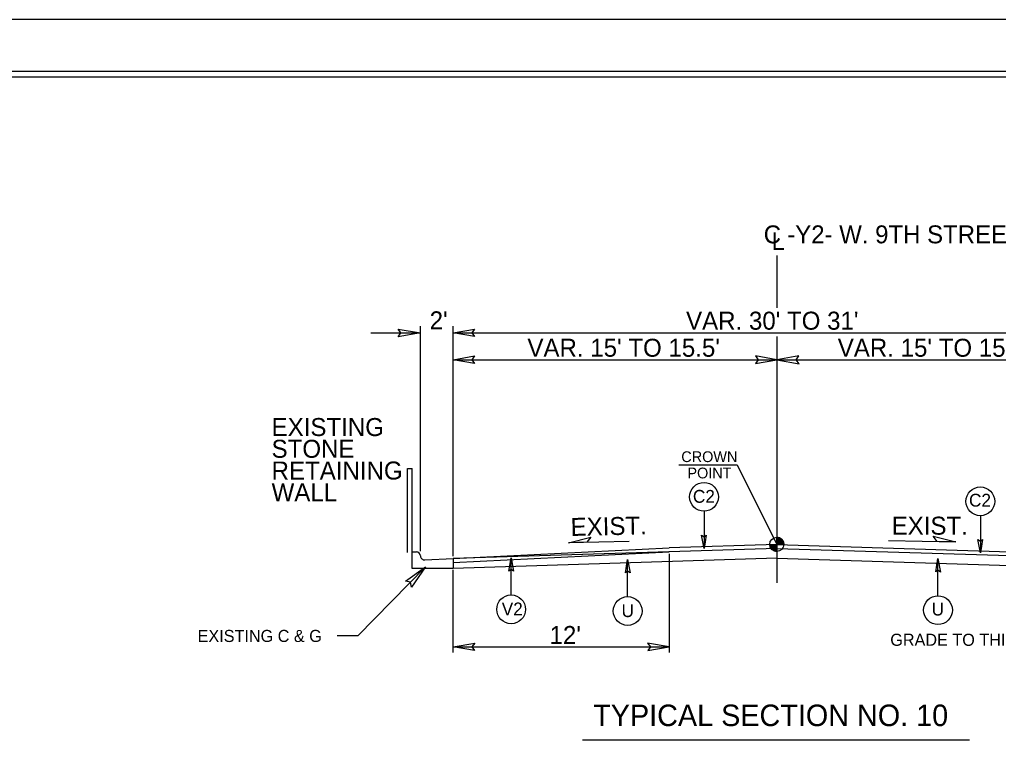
# Model space of a CAD drawing. Extents: x 957297 to 961629, y 830661 to 840840.
# Drawn here: x 959109.6 to 959533.8, y 835373.8 to 835688 of the extents above; entities that cross this region are included whole.
import ezdxf

# ---------------------------------------------------------------- set-up
doc = ezdxf.new("R2010")
doc.units = 0
for name, color, linetype in [('Default', 7, 'Continuous'), ('Old_Level_1', 7, 'Continuous'), ('Old_Level_11', 7, 'Continuous'), ('Old_Level_3', 7, 'Continuous'), ('Prop CMT Pvmt Milling', 7, 'Continuous'), ('Prop Dimension Text', 7, 'Continuous'), ('Sheet Plot Border Inside CELL', 7, 'Continuous'), ('Sheet Plot Border Outside CELL', 7, 'Continuous'), ('Sheet Typical CELL', 7, 'Continuous'), ('Typical ID Circle CELL', 7, 'Continuous'), ('Typical Terminator CELL', 7, 'Continuous'), ('Typical Text Grade Point CELL', 7, 'Continuous'), ('Typical Text ID Circle CELL', 7, 'Continuous')]:
    doc.layers.add(name, color=color, linetype=linetype)

msp = doc.modelspace()

# ---------------------------------------------------------------- linework, layer by layer
at = {"layer": 'Default'}
for p, q in [((959437.72, 835585.82), (959437.72, 835563.12)), ((959437.72, 835550.66), (959437.72, 835443.85))]:
    msp.add_line(p, q, dxfattribs=at)
at = {"layer": 'Old_Level_1'}
for p, q in [((959283.31, 835457.59), (959283.31, 835555.12)), ((959297.55, 835455.46), (959297.55, 835555.12)), ((959261.8, 835552.17), (959283.31, 835552.17)), ((959297.55, 835552.17), (959577.94, 835552.17)), ((959297.55, 835540.57), (959437.72, 835540.57)), ((959437.72, 835540.57), (959577.94, 835540.57)), ((959277.75, 835456.95), (959277.75, 835493.46)), ((959277.75, 835493.46), (959279.75, 835493.46)), ((959279.75, 835456.95), (959279.75, 835493.46)), ((959373.82, 835461.78), (959347.44, 835461.25)), ((959437.72, 835460.51), (959437.72, 835463.58)), ((959486.07, 835462.22), (959515.29, 835461.63)), ((959279.75, 835450.13), (959279.75, 835456.95)), ((959280.06, 835457.25), (959281.54, 835457.25)), ((959297.55, 835454.4), (959391.03, 835459.06)), ((959437.72, 835458.8), (959297.55, 835454.4)), ((959297.55, 835452.68), (959391.03, 835457.33)), ((959437.72, 835460.52), (959391.03, 835459.06)), ((959391.03, 835456.41), (959391.03, 835413.69)), ((959434.66, 835460.51), (959437.72, 835460.51)), ((959437.72, 835460.52), (959577.94, 835456.13)), ((959440.78, 835460.51), (959437.72, 835460.51)), ((959437.72, 835457.46), (959437.72, 835460.51)), ((959437.72, 835460.51), (959437.72, 835457.46)), ((959437.72, 835458.8), (959577.94, 835454.4)), ((959285.16, 835453.79), (959297.55, 835454.4)), ((959437.72, 835454.52), (959297.55, 835450.13)), ((959297.55, 835454.4), (959297.55, 835450.13)), ((959437.72, 835454.52), (959577.88, 835450.13)), ((959256.24, 835420.84), (959285.52, 835450.83)), ((959297.55, 835450.13), (959279.75, 835450.13)), ((959297.55, 835413.69), (959297.55, 835449.5)), ((959256.24, 835420.84), (959247.2, 835420.84)), ((959297.55, 835416.1), (959391.03, 835416.1)), ((959521.22, 835375.7), (959353.52, 835375.7))]:
    msp.add_line(p, q, dxfattribs=at)
for points in [[(959437.76, 835463.58), (959437.76, 835463.58), (959437.76, 835460.51)], [(959437.81, 835463.58), (959437.81, 835460.51)], [(959437.87, 835463.57), (959437.87, 835460.51)], [(959437.94, 835463.56), (959437.94, 835460.51)], [(959438, 835463.56), (959438, 835460.51)], [(959438.06, 835463.56), (959438.06, 835460.51)], [(959438.12, 835463.55), (959438.12, 835460.51)], [(959438.18, 835463.55), (959438.18, 835460.51)], [(959438.23, 835463.53), (959438.23, 835460.51)], [(959438.3, 835463.53), (959438.3, 835460.51)], [(959438.36, 835463.51), (959438.36, 835460.51)], [(959438.42, 835463.5), (959438.42, 835460.51)], [(959438.49, 835463.47), (959438.49, 835460.51)], [(959438.55, 835463.46), (959438.55, 835460.51)], [(959438.61, 835463.44), (959438.61, 835460.51)], [(959438.67, 835463.42), (959438.67, 835460.51)], [(959438.74, 835463.4), (959438.73, 835460.51)], [(959438.79, 835463.38), (959438.79, 835460.51)], [(959438.85, 835463.37), (959438.85, 835460.51)], [(959438.92, 835463.34), (959438.92, 835460.51)], [(959438.98, 835463.31), (959438.98, 835460.51)], [(959439.04, 835463.27), (959439.04, 835460.51)], [(959439.09, 835463.25), (959439.09, 835460.51)], [(959439.15, 835463.23), (959439.15, 835460.51)], [(959439.21, 835463.19), (959439.21, 835460.51)], [(959439.28, 835463.15), (959439.28, 835460.51)], [(959439.34, 835463.12), (959439.34, 835460.51)], [(959439.4, 835463.07), (959439.4, 835460.51)], [(959439.47, 835463.02), (959439.47, 835460.51)], [(959439.52, 835462.99), (959439.52, 835460.51)], [(959439.59, 835462.94), (959439.59, 835460.51)], [(959439.65, 835462.9), (959439.65, 835460.51)], [(959439.71, 835462.85), (959439.71, 835460.51)], [(959439.77, 835462.79), (959439.77, 835460.51)], [(959439.83, 835462.73), (959439.83, 835460.51)], [(959439.9, 835462.67), (959439.9, 835460.51)], [(959439.95, 835462.61), (959439.95, 835460.51)], [(959440.01, 835462.55), (959440.01, 835460.51)], [(959440.07, 835462.48), (959440.07, 835460.51)], [(959440.13, 835462.39), (959440.13, 835460.51)], [(959440.2, 835462.31), (959440.2, 835460.51)], [(959440.26, 835462.23), (959440.26, 835460.51)], [(959440.32, 835462.14), (959440.32, 835460.51)], [(959440.38, 835462.03), (959440.38, 835460.51)], [(959440.44, 835461.92), (959440.44, 835460.51)], [(959440.5, 835461.78), (959440.5, 835460.51)], [(959440.57, 835461.63), (959440.57, 835460.51)], [(959440.63, 835461.47), (959440.63, 835460.51)], [(959440.69, 835461.26), (959440.69, 835460.51)], [(959440.75, 835460.96), (959440.75, 835460.51)], [(959434.68, 835460.51), (959434.68, 835460.19)], [(959434.74, 835460.51), (959434.74, 835459.83)], [(959434.8, 835460.51), (959434.8, 835459.61)], [(959434.86, 835460.51), (959434.86, 835459.42)], [(959434.93, 835460.51), (959434.93, 835459.28)], [(959434.99, 835460.51), (959434.99, 835459.15)], [(959435.05, 835460.51), (959435.05, 835459.04)], [(959435.11, 835460.51), (959435.11, 835458.92)], [(959435.17, 835460.51), (959435.17, 835458.84)], [(959435.23, 835460.51), (959435.23, 835458.75)], [(959435.3, 835460.51), (959435.3, 835458.66)], [(959435.36, 835460.51), (959435.36, 835458.59)], [(959435.42, 835460.51), (959435.42, 835458.52)], [(959435.47, 835460.51), (959435.47, 835458.44)], [(959435.53, 835460.51), (959435.53, 835458.38)], [(959435.6, 835460.51), (959435.6, 835458.32)], [(959435.66, 835460.51), (959435.66, 835458.27)], [(959435.72, 835460.51), (959435.72, 835458.21)], [(959435.78, 835460.51), (959435.78, 835458.16)], [(959435.85, 835460.51), (959435.85, 835458.1)], [(959435.9, 835460.51), (959435.9, 835458.06)], [(959435.96, 835460.51), (959435.96, 835458.02)], [(959436.02, 835460.51), (959436.02, 835457.98)], [(959436.09, 835460.51), (959436.09, 835457.93)], [(959436.15, 835460.51), (959436.15, 835457.89)], [(959436.21, 835460.51), (959436.21, 835457.85)], [(959436.28, 835460.51), (959436.28, 835457.82)], [(959436.33, 835460.51), (959436.33, 835457.81)], [(959436.39, 835460.51), (959436.39, 835457.77)], [(959436.46, 835460.51), (959436.46, 835457.73)], [(959436.52, 835460.51), (959436.52, 835457.72)], [(959436.58, 835460.51), (959436.58, 835457.68)], [(959436.64, 835460.51), (959436.64, 835457.66)], [(959436.7, 835460.51), (959436.7, 835457.64)], [(959436.75, 835460.51), (959436.75, 835457.62)], [(959436.82, 835460.51), (959436.82, 835457.6)], [(959436.88, 835460.51), (959436.88, 835457.58)], [(959436.94, 835460.51), (959436.94, 835457.56)], [(959437, 835460.51), (959437, 835457.56)], [(959437.07, 835460.51), (959437.07, 835457.53)], [(959437.13, 835460.51), (959437.13, 835457.52)], [(959437.19, 835460.51), (959437.19, 835457.52)], [(959437.25, 835460.51), (959437.25, 835457.5)], [(959437.31, 835460.51), (959437.31, 835457.48)], [(959437.38, 835460.51), (959437.38, 835457.48)], [(959437.44, 835460.51), (959437.44, 835457.48)], [(959437.5, 835460.51), (959437.5, 835457.46)], [(959437.56, 835460.51), (959437.56, 835457.46)], [(959437.61, 835460.51), (959437.61, 835457.46)], [(959437.67, 835460.51), (959437.67, 835457.46), (959437.67, 835457.46)]]:
    msp.add_lwpolyline(points, dxfattribs=at)
msp.add_circle((959437.72, 835460.52), 3.06, dxfattribs=at)
for centre, radius, start, end in [((959437.72, 835460.52), 3.06, 359.9905, 89.9905), ((959280.06, 835456.95), 0.309, 90, 180), ((959281.54, 835455.47), 1.78, 1.0734, 90), ((959437.72, 835460.52), 3.06, 179.9905, 269.9905), ((959285.07, 835455.54), 1.76, 181.0734, 272.8624)]:
    msp.add_arc(centre, radius, start, end, dxfattribs=at)
at = {"layer": 'Old_Level_11'}
for p, q in [((959347.44, 835461.25), (959357.19, 835463.68)), ((959355.46, 835461.41), (959347.44, 835461.25)), ((959357.19, 835463.68), (959355.46, 835461.41)), ((959507.28, 835461.79), (959505.55, 835464.05)), ((959505.55, 835464.05), (959515.29, 835461.63)), ((959515.29, 835461.63), (959507.28, 835461.79))]:
    msp.add_line(p, q, dxfattribs=at)
for points in [[(959273.71, 835553.82), (959283.31, 835552.17), (959273.65, 835550.45), (959274.88, 835552.17)], [(959447.33, 835542.22), (959437.72, 835540.57), (959447.39, 835538.85), (959446.16, 835540.57)], [(959276.82, 835444.54), (959285.52, 835450.83), (959279.42, 835441.92), (959279.04, 835444.19)]]:
    msp.add_lwpolyline(points, close=True, dxfattribs=at)
at = {"layer": 'Prop CMT Pvmt Milling'}
msp.add_lwpolyline([(959297.55, 835452.68), (959391.03, 835457.33), (959297.55, 835454.4)], close=True, dxfattribs=at)
at = {"layer": 'Sheet Plot Border Inside CELL'}
msp.add_lwpolyline([(960390.3, 835665.58), (958723.8, 835665.58), (958723.8, 834610.48), (960390.3, 834610.48)], close=True, dxfattribs=at)
at = {"layer": 'Sheet Plot Border Outside CELL'}
msp.add_lwpolyline([(960394.8, 835688.03), (958710.8, 835688.03), (958710.8, 834588.03), (960394.8, 834588.03)], close=True, dxfattribs=at)
at = {"layer": 'Sheet Typical CELL'}
msp.add_lwpolyline([(960377.8, 835663.03), (958877.8, 835663.03), (958877.8, 834613.03), (960377.8, 834613.03)], close=True, dxfattribs=at)
at = {"layer": 'Typical ID Circle CELL'}
for p, q in [((959406.2, 835474.88), (959406.2, 835458.79)), ((959525.94, 835472.95), (959525.94, 835456.86)), ((959322.62, 835438.58), (959322.62, 835454.67)), ((959373.11, 835437.85), (959373.11, 835453.94)), ((959507.59, 835438.25), (959507.59, 835454.34))]:
    msp.add_line(p, q, dxfattribs=at)
for centre in [(959406.2, 835481.1), (959525.94, 835479.17), (959322.62, 835432.36), (959373.11, 835431.63), (959507.59, 835432.03)]:
    msp.add_circle(centre, 6.23, dxfattribs=at)
at = {"layer": 'Typical Terminator CELL'}
for points in [[(959306.72, 835550.58), (959297.5, 835552.17), (959306.77, 835553.81), (959305.59, 835552.17)], [(959306.72, 835538.98), (959297.5, 835540.57), (959306.77, 835542.21), (959305.59, 835540.57)], [(959428.5, 835538.98), (959437.72, 835540.57), (959428.44, 835542.21), (959429.62, 835540.57)], [(959407.19, 835464.55), (959406.2, 835458.79), (959405.17, 835464.58), (959406.2, 835463.85)], [(959526.93, 835462.62), (959525.94, 835456.86), (959524.91, 835462.65), (959525.94, 835461.92)], [(959321.63, 835448.91), (959322.62, 835454.67), (959323.65, 835448.88), (959322.62, 835449.61)], [(959372.12, 835448.17), (959373.11, 835453.94), (959374.13, 835448.14), (959373.11, 835448.88)], [(959506.6, 835448.58), (959507.59, 835454.34), (959508.62, 835448.54), (959507.59, 835449.28)], [(959306.78, 835414.51), (959297.55, 835416.1), (959306.83, 835417.74), (959305.65, 835416.1)], [(959381.81, 835414.51), (959391.03, 835416.1), (959381.76, 835417.74), (959382.94, 835416.1)]]:
    msp.add_lwpolyline(points, close=True, dxfattribs=at)
at = {"layer": 'Typical Text Grade Point CELL'}
for p, q in [((959395.28, 835495.07), (959420.61, 835495.07)), ((959420.61, 835495.07), (959437.72, 835460.51))]:
    msp.add_line(p, q, dxfattribs=at)

# ---------------------------------------------------------------- texts
at = {"layer": 'Old_Level_1'}
for s, height, p in [("VAR. 30' TO 31'", 7.8009, (959398.42, 835553.59)), ("VAR. 15' TO 15.5'", 7.8009, (959329.67, 835541.86)), ("VAR. 15' TO 15.5'", 7.8009, (959464.15, 835541.86)), ('EXISTING C & G', 5.2473, (959186.76, 835418.2)), ('GRADE TO THIS LINE', 5.2473, (959486.91, 835416.54)), ('TYPICAL SECTION NO. 10', 9.3239, (959358.18, 835381.74))]:
    msp.add_text(s, height=height, dxfattribs=at).set_placement(p)
at = {"layer": 'Old_Level_11'}
for s, p in [('CROWN', (959396.36, 835496.19)), ('POINT', (959399.02, 835489.12))]:
    msp.add_text(s, height=4.671, dxfattribs=at).set_placement(p)
at = {"layer": 'Old_Level_3'}
for s, p in [("2'", (959287.31, 835553.73)), ('EXISTING', (959218.81, 835507.48)), ('STONE', (959218.81, 835498.06)), ('RETAINING', (959218.81, 835488.63)), ('WALL', (959218.81, 835479.21)), ("12'", (959339.26, 835417.33))]:
    msp.add_text(s, height=7.801, dxfattribs=at).set_placement(p)
at = {"layer": 'Prop Dimension Text'}
for s, height, rotation, p in [('C', 7.77, 0, (959432.07, 835591.02)), ('-Y2- W. 9TH STREET', 7.7675, 0, (959442.27, 835591.03)), ('L', 7.77, 0, (959435.46, 835588.08)), ('EXIST.', 7.801, 1.1839, (959348.46, 835464.16)), ('EXIST.', 7.801, 360, (959487.5, 835464.72))]:
    msp.add_text(s, height=height, rotation=rotation, dxfattribs=at).set_placement(p)
at = {"layer": 'Typical Text ID Circle CELL'}
for s, height, p in [('C2', 5.572, (959401.38, 835478.55)), ('C2', 5.572, (959521.03, 835476.88)), ('V2', 5.572, (959318.54, 835429.74)), ('U', 5.57, (959370.46, 835429))]:
    msp.add_text(s, height=height, dxfattribs=at).set_placement(p)
msp.add_text('U', height=5.57, rotation=360, dxfattribs=at).set_placement((959504.85, 835429.69))

doc.saveas('drawing.dxf')
